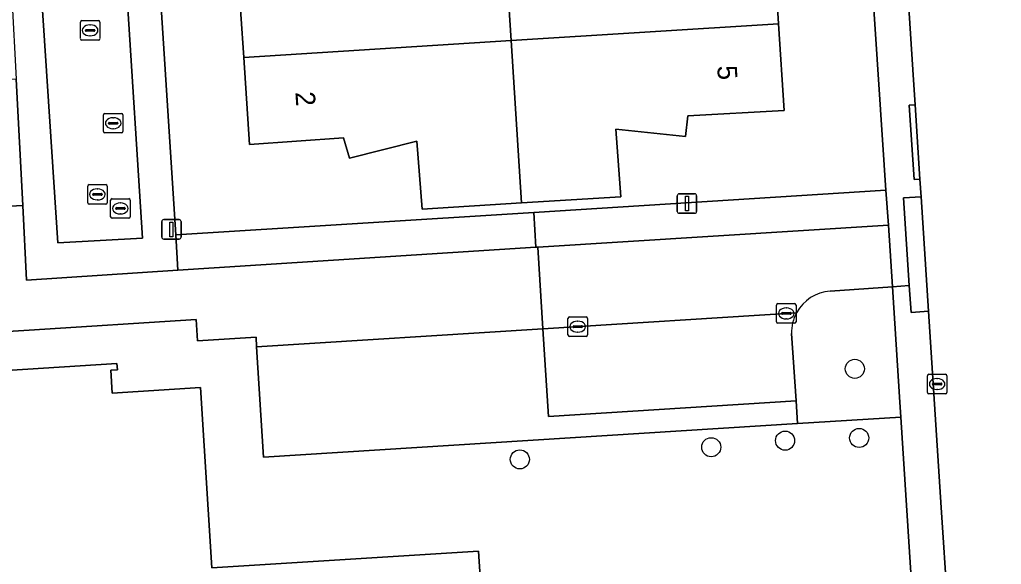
# Model space of a CAD drawing. Extents: x 159680 to 160786, y 387323 to 388340.
# Drawn here: x 160304.2 to 160354.6, y 387632.4 to 387660.3 of the extents above; entities that cross this region are included whole.
import ezdxf

# ---------------------------------------------------------------- set-up
doc = ezdxf.new("R2010")
doc.units = 0
for name, color, linetype in [('IMGEO_Boom', 7, 'Continuous'), ('IMGEO_Brandkraan', 7, 'Continuous'), ('IMGEO_Erf', 7, 'Continuous'), ('IMGEO_Groenvoorziening', 7, 'Continuous'), ('IMGEO_Hek', 7, 'Continuous'), ('IMGEO_Kolk', 7, 'Continuous'), ('IMGEO_Lichtmast', 7, 'Continuous'), ('IMGEO_Loofbos', 7, 'Continuous'), ('IMGEO_Pand', 7, 'Continuous'), ('IMGEO_Pand_nummerreeks', 7, 'Continuous'), ('IMGEO_Parkeervlak_open', 7, 'Continuous'), ('IMGEO_Rijbaan_lokaal_open', 7, 'Continuous'), ('IMGEO_Rioolput', 7, 'Continuous'), ('IMGEO_Voetpad_open', 7, 'Continuous')]:
    doc.layers.add(name, color=color, linetype=linetype)

msp = doc.modelspace()

# ---------------------------------------------------------------- linework, layer by layer
at = {"layer": 'IMGEO_Boom'}
for centre in [(160347.069, 387642.437), (160347.291, 387638.894), (160339.706, 387638.419), (160343.493, 387638.756), (160329.89, 387637.795)]:
    msp.add_circle(centre, 0.489, dxfattribs=at)
at = {"layer": 'IMGEO_Brandkraan'}
for p, q in [((160308.904, 387650.237), (160308.904, 387651.089)), ((160308.979, 387651.163), (160309.831, 387651.163)), ((160309.392, 387650.943), (160309.417, 387650.943)), ((160309.905, 387651.089), (160309.905, 387650.237)), ((160309.163, 387650.657), (160309.163, 387650.669)), ((160309.601, 387650.62), (160309.203, 387650.62)), ((160309.206, 387650.706), (160309.604, 387650.706)), ((160309.647, 387650.669), (160309.647, 387650.657)), ((160309.831, 387650.163), (160308.979, 387650.163)), ((160309.415, 387650.383), (160309.39, 387650.383))]:
    msp.add_line(p, q, dxfattribs=at)
for points in [[(160308.904, 387650.237), (160308.904, 387651.089)], [(160308.979, 387651.163), (160309.831, 387651.163)], [(160309.905, 387651.089), (160309.905, 387650.237)], [(160309.831, 387650.163), (160308.979, 387650.163)]]:
    msp.add_lwpolyline(points, dxfattribs=at)
for centre, radius, start, end in [((160308.981, 387651.087), 0.0765, 91.552, 178.448), ((160308.981, 387651.087), 0.0765, 91.552, 178.448), ((160309.829, 387651.087), 0.0765, 1.552, 88.448), ((160309.829, 387651.087), 0.0765, 1.552, 88.448), ((160309.203, 387650.666), 0.0403, 85.8775, 175.7526), ((160309.2, 387650.656), 0.0366, 178.938, 274.7102), ((160309.604, 387650.663), 0.043, 264.8664, 352.4533), ((160309.608, 387650.668), 0.0386, 1.7309, 96.639), ((160308.981, 387650.239), 0.0765, 181.552, 268.448), ((160308.981, 387650.239), 0.0765, 181.552, 268.448), ((160309.829, 387650.239), 0.0765, 271.552, 358.448), ((160309.829, 387650.239), 0.0765, 271.552, 358.448)]:
    msp.add_arc(centre, radius, start, end, dxfattribs=at)
for centre, major_axis, ratio, start_param, end_param in [((160309.391, 387650.663), (-0.387, 0.002), 0.722429, 4.712389, 7.853982), ((160309.416, 387650.663), (-0.39, 0.002), 0.717154, 1.570796, 4.712389)]:
    msp.add_ellipse(centre, major_axis=major_axis, ratio=ratio, start_param=start_param, end_param=end_param, dxfattribs=at)
at = {"layer": 'IMGEO_Erf'}
msp.add_lwpolyline([(160312.24, 387649.301), (160330.604, 387650.453), (160348.666, 387651.599), (160346.692, 387681.293), (160346.407, 387685.587), (160346.268, 387685.591), (160310.06, 387683.259)], close=True, dxfattribs=at)
for points in [[(160342.874, 387664.579), (160343.16, 387660.128), (160343.446, 387655.676), (160338.511, 387655.403), (160338.388, 387654.346), (160334.812, 387654.725), (160335.062, 387651.264), (160329.97, 387650.948), (160324.878, 387650.632), (160324.615, 387654.117), (160321.157, 387653.236), (160320.855, 387654.288), (160316.031, 387653.946), (160315.733, 387658.405), (160315.434, 387662.866)], [(160353.492, 387576.679), (160349.435, 387639.967), (160344.138, 387639.634), (160316.749, 387637.91), (160316.393, 387643.559), (160316.361, 387644.061), (160313.367, 387643.872), (160313.297, 387644.972), (160304.729, 387644.422), (160292.203, 387643.633), (160293.739, 387619.482), (160292.781, 387618.349), (160291.094, 387616.56), (160290.91, 387616.364), (160287.587, 387612.841), (160286.591, 387611.784), (160287.669, 387608.985), (160300.946, 387574.526)], [(160296.04, 387641.878), (160309.23, 387642.709), (160309.25, 387642.395), (160308.912, 387642.374), (160308.986, 387641.193), (160313.517, 387641.478), (160314.1, 387632.231), (160327.778, 387633.093), (160328.125, 387627.57), (160326.58, 387627.473), (160326.837, 387623.381), (160328.387, 387623.478), (160328.42, 387622.968), (160345.534, 387624.077), (160346.01, 387616.732), (160345.411, 387616.693), (160345.992, 387607.724), (160346.464, 387607.754), (160348.237, 387579.607)]]:
    msp.add_lwpolyline(points, dxfattribs=at)
at = {"layer": 'IMGEO_Groenvoorziening'}
for points in [[(160304.061, 387657.287), (160273.573, 387655.311), (160272.009, 387655.209), (160271.947, 387655.205), (160275.691, 387645.705), (160276.239, 387644.324), (160280.664, 387646.039), (160282.332, 387649.676), (160304.397, 387650.821)], [(160344.065, 387640.795), (160331.354, 387639.998), (160331.073, 387644.49), (160316.393, 387643.559), (160316.749, 387637.91), (160344.138, 387639.634)]]:
    msp.add_lwpolyline(points, close=True, dxfattribs=at)
msp.add_lwpolyline([(160343.823, 387644.242), (160344.065, 387640.795), (160344.138, 387639.634), (160349.435, 387639.967), (160349.386, 387640.736), (160349.003, 387646.651), (160345.802, 387646.415)], dxfattribs=at)
for centre, radius, start, end in [((160345.93, 387644.323), 2.096, 93.5123, 151.7489), ((160345.877, 387644.311), 2.055, 150.7451, 181.9123)]:
    msp.add_arc(centre, radius, start, end, dxfattribs=at)
at = {"layer": 'IMGEO_Hek'}
msp.add_lwpolyline([(160304.729, 387644.422), (160292.203, 387643.633), (160293.739, 387619.482), (160292.781, 387618.349), (160291.094, 387616.56)], dxfattribs=at)
at = {"layer": 'IMGEO_Kolk'}
for p, q in [((160308.535, 387654.605), (160308.535, 387655.457)), ((160308.61, 387655.531), (160309.462, 387655.531)), ((160309.536, 387655.457), (160309.536, 387654.605)), ((160308.794, 387655.025), (160308.794, 387655.037)), ((160309.232, 387654.988), (160308.834, 387654.988)), ((160308.837, 387655.074), (160309.235, 387655.074)), ((160309.023, 387655.311), (160309.048, 387655.311)), ((160309.278, 387655.037), (160309.278, 387655.025)), ((160309.462, 387654.531), (160308.61, 387654.531)), ((160309.046, 387654.751), (160309.021, 387654.751)), ((160343.054, 387644.854), (160343.054, 387645.706)), ((160343.129, 387645.78), (160343.981, 387645.78)), ((160343.542, 387645.56), (160343.567, 387645.56)), ((160344.055, 387645.706), (160344.055, 387644.854)), ((160332.359, 387644.175), (160332.359, 387645.027)), ((160332.434, 387645.101), (160333.286, 387645.101)), ((160332.847, 387644.881), (160332.872, 387644.881)), ((160333.36, 387645.027), (160333.36, 387644.175)), ((160343.313, 387645.274), (160343.313, 387645.286)), ((160343.751, 387645.237), (160343.353, 387645.237)), ((160343.356, 387645.323), (160343.754, 387645.323)), ((160343.565, 387645), (160343.54, 387645)), ((160343.797, 387645.286), (160343.797, 387645.274)), ((160332.618, 387644.595), (160332.618, 387644.607)), ((160333.056, 387644.558), (160332.658, 387644.558)), ((160332.661, 387644.644), (160333.059, 387644.644)), ((160333.102, 387644.607), (160333.102, 387644.595)), ((160343.981, 387644.78), (160343.129, 387644.78)), ((160333.286, 387644.101), (160332.434, 387644.101)), ((160332.87, 387644.321), (160332.845, 387644.321)), ((160350.792, 387641.233), (160350.792, 387642.085)), ((160350.867, 387642.159), (160351.719, 387642.159)), ((160351.28, 387641.939), (160351.305, 387641.939)), ((160351.793, 387642.085), (160351.793, 387641.233)), ((160351.051, 387641.653), (160351.051, 387641.665)), ((160351.489, 387641.616), (160351.091, 387641.616)), ((160351.094, 387641.702), (160351.492, 387641.702)), ((160351.303, 387641.379), (160351.278, 387641.379)), ((160351.535, 387641.665), (160351.535, 387641.653)), ((160351.719, 387641.159), (160350.867, 387641.159))]:
    msp.add_line(p, q, dxfattribs=at)
for points in [[(160308.535, 387654.605), (160308.535, 387655.457)], [(160308.61, 387655.531), (160309.462, 387655.531)], [(160309.536, 387655.457), (160309.536, 387654.605)], [(160309.462, 387654.531), (160308.61, 387654.531)], [(160343.054, 387644.854), (160343.054, 387645.706)], [(160343.129, 387645.78), (160343.981, 387645.78)], [(160344.055, 387645.706), (160344.055, 387644.854)], [(160332.359, 387644.175), (160332.359, 387645.027)], [(160332.434, 387645.101), (160333.286, 387645.101)], [(160333.36, 387645.027), (160333.36, 387644.175)], [(160343.981, 387644.78), (160343.129, 387644.78)], [(160333.286, 387644.101), (160332.434, 387644.101)], [(160350.792, 387641.233), (160350.792, 387642.085)], [(160350.867, 387642.159), (160351.719, 387642.159)], [(160351.793, 387642.085), (160351.793, 387641.233)], [(160351.719, 387641.159), (160350.867, 387641.159)]]:
    msp.add_lwpolyline(points, dxfattribs=at)
for centre, radius, start, end in [((160308.612, 387655.455), 0.0765, 91.552, 178.448), ((160308.612, 387655.455), 0.0765, 91.552, 178.448), ((160309.46, 387655.455), 0.0765, 1.552, 88.448), ((160309.46, 387655.455), 0.0765, 1.552, 88.448), ((160308.834, 387655.034), 0.0403, 85.8775, 175.7526), ((160308.831, 387655.024), 0.0366, 178.938, 274.7102), ((160309.235, 387655.031), 0.043, 264.8664, 352.4533), ((160309.239, 387655.036), 0.0386, 1.7309, 96.639), ((160308.612, 387654.607), 0.0765, 181.552, 268.448), ((160308.612, 387654.607), 0.0765, 181.552, 268.448), ((160309.46, 387654.607), 0.0765, 271.552, 358.448), ((160309.46, 387654.607), 0.0765, 271.552, 358.448), ((160343.131, 387645.704), 0.0765, 91.552, 178.448), ((160343.131, 387645.704), 0.0765, 91.552, 178.448), ((160343.979, 387645.704), 0.0765, 1.552, 88.448), ((160343.979, 387645.704), 0.0765, 1.552, 88.448), ((160332.436, 387645.025), 0.0765, 91.552, 178.448), ((160332.436, 387645.025), 0.0765, 91.552, 178.448), ((160333.284, 387645.025), 0.0765, 1.552, 88.448), ((160333.284, 387645.025), 0.0765, 1.552, 88.448), ((160343.131, 387644.856), 0.0765, 181.552, 268.448), ((160343.131, 387644.856), 0.0765, 181.552, 268.448), ((160343.353, 387645.283), 0.0403, 85.8775, 175.7526), ((160343.35, 387645.273), 0.0366, 178.938, 274.7102), ((160343.754, 387645.28), 0.043, 264.8664, 352.4533), ((160343.758, 387645.285), 0.0386, 1.7309, 96.639), ((160343.979, 387644.856), 0.0765, 271.552, 358.448), ((160343.979, 387644.856), 0.0765, 271.552, 358.448), ((160332.658, 387644.604), 0.0403, 85.8775, 175.7526), ((160332.655, 387644.594), 0.0366, 178.938, 274.7102), ((160333.059, 387644.601), 0.043, 264.8664, 352.4533), ((160333.063, 387644.606), 0.0386, 1.7309, 96.639), ((160332.436, 387644.177), 0.0765, 181.552, 268.448), ((160332.436, 387644.177), 0.0765, 181.552, 268.448), ((160333.284, 387644.177), 0.0765, 271.552, 358.448), ((160333.284, 387644.177), 0.0765, 271.552, 358.448), ((160350.869, 387642.083), 0.0765, 91.552, 178.448), ((160350.869, 387642.083), 0.0765, 91.552, 178.448), ((160351.717, 387642.083), 0.0765, 1.552, 88.448), ((160351.717, 387642.083), 0.0765, 1.552, 88.448), ((160351.091, 387641.662), 0.0403, 85.8775, 175.7526), ((160351.088, 387641.652), 0.0366, 178.938, 274.7102), ((160351.492, 387641.659), 0.043, 264.8664, 352.4533), ((160351.496, 387641.664), 0.0386, 1.7309, 96.639), ((160350.869, 387641.235), 0.0765, 181.552, 268.448), ((160350.869, 387641.235), 0.0765, 181.552, 268.448), ((160351.717, 387641.235), 0.0765, 271.552, 358.448), ((160351.717, 387641.235), 0.0765, 271.552, 358.448)]:
    msp.add_arc(centre, radius, start, end, dxfattribs=at)
for centre, major_axis, ratio, start_param, end_param in [((160309.022, 387655.031), (-0.387, 0.002), 0.722429, 4.712389, 7.853982), ((160309.047, 387655.031), (-0.39, 0.002), 0.717154, 1.570796, 4.712389), ((160343.541, 387645.28), (-0.387, 0.002), 0.722429, 4.712389, 7.853982), ((160343.566, 387645.28), (-0.39, 0.002), 0.717154, 1.570796, 4.712389), ((160332.846, 387644.601), (-0.387, 0.002), 0.722429, 4.712389, 7.853982), ((160332.871, 387644.601), (-0.39, 0.002), 0.717154, 1.570796, 4.712389), ((160351.279, 387641.659), (-0.387, 0.002), 0.722429, 4.712389, 7.853982), ((160351.304, 387641.659), (-0.39, 0.002), 0.717154, 1.570796, 4.712389)]:
    msp.add_ellipse(centre, major_axis=major_axis, ratio=ratio, start_param=start_param, end_param=end_param, dxfattribs=at)
at = {"layer": 'IMGEO_Lichtmast'}
for p, q in [((160338.065, 387651.412), (160338.855, 387651.412)), ((160338.855, 387651.412), (160338.065, 387651.412)), ((160337.965, 387650.512), (160337.965, 387651.312)), ((160337.965, 387651.312), (160337.965, 387650.512)), ((160338.955, 387651.312), (160338.955, 387650.512)), ((160338.955, 387650.512), (160338.955, 387651.312)), ((160338.855, 387650.412), (160338.065, 387650.412)), ((160338.065, 387650.412), (160338.855, 387650.412)), ((160311.527, 387649.189), (160311.527, 387649.989)), ((160311.527, 387649.989), (160311.527, 387649.189)), ((160311.627, 387650.089), (160312.417, 387650.089)), ((160312.417, 387650.089), (160311.627, 387650.089)), ((160312.517, 387649.989), (160312.517, 387649.189)), ((160312.517, 387649.189), (160312.517, 387649.989)), ((160312.417, 387649.089), (160311.627, 387649.089)), ((160311.627, 387649.089), (160312.417, 387649.089))]:
    msp.add_line(p, q, dxfattribs=at)
for points in [[(160338.385, 387651.287), (160338.535, 387651.287), (160338.535, 387650.537), (160338.385, 387650.537), (160338.385, 387651.287)], [(160311.947, 387649.964), (160312.097, 387649.964), (160312.097, 387649.214), (160311.947, 387649.214), (160311.947, 387649.964)]]:
    msp.add_lwpolyline(points, dxfattribs=at)
for centre, start, end in [((160338.065, 387651.312), 90, 180), ((160338.065, 387651.312), 90, 180), ((160338.855, 387651.312), 0, 90), ((160338.855, 387651.312), 360, 90), ((160338.065, 387650.512), 180, 270), ((160338.065, 387650.512), 180, 270), ((160338.855, 387650.512), 270, 0), ((160338.855, 387650.512), 270, 0), ((160311.627, 387649.989), 90, 180), ((160311.627, 387649.989), 90, 180), ((160312.417, 387649.989), 0, 90), ((160312.417, 387649.989), 360, 90), ((160311.627, 387649.189), 180, 270), ((160311.627, 387649.189), 180, 270), ((160312.417, 387649.189), 270, 0), ((160312.417, 387649.189), 270, 0)]:
    msp.add_arc(centre, 0.1, start, end, dxfattribs=at)
at = {"layer": 'IMGEO_Loofbos'}
msp.add_lwpolyline([(160330.812, 387648.672), (160330.71, 387648.671), (160312.356, 387647.489), (160304.596, 387646.978), (160304.397, 387650.821), (160282.332, 387649.676), (160280.664, 387646.039), (160288.722, 387625.575), (160282.668, 387623.23), (160283.188, 387621.865), (160283.367, 387621.395), (160283.689, 387620.607), (160285.46, 387621.362), (160290.91, 387616.364), (160291.094, 387616.56), (160292.781, 387618.349), (160293.739, 387619.482), (160292.203, 387643.633), (160304.729, 387644.422), (160313.297, 387644.972), (160313.367, 387643.872), (160316.361, 387644.061), (160316.393, 387643.559), (160331.073, 387644.49)], close=True, dxfattribs=at)
at = {"layer": 'IMGEO_Pand'}
for points in [[(160329.44, 387659.266), (160343.16, 387660.128), (160342.874, 387664.579), (160337.942, 387664.248), (160337.696, 387665.267), (160334.193, 387664.4), (160333.995, 387667.695), (160328.923, 387667.393)], [(160329.44, 387659.266), (160328.923, 387667.393), (160323.843, 387667.09), (160324.047, 387663.789), (160320.484, 387664.206), (160320.362, 387663.157), (160315.434, 387662.866), (160315.733, 387658.405)], [(160329.97, 387650.948), (160335.062, 387651.264), (160334.812, 387654.725), (160338.388, 387654.346), (160338.511, 387655.403), (160343.446, 387655.676), (160343.16, 387660.128), (160329.44, 387659.266)], [(160315.733, 387658.405), (160316.031, 387653.946), (160320.855, 387654.288), (160321.157, 387653.236), (160324.615, 387654.117), (160324.878, 387650.632), (160329.97, 387650.948), (160329.44, 387659.266)]]:
    msp.add_lwpolyline(points, close=True, dxfattribs=at)
msp.add_lwpolyline([(160348.237, 387579.607), (160346.464, 387607.754), (160345.992, 387607.724), (160345.411, 387616.693), (160346.01, 387616.732), (160345.534, 387624.077), (160328.42, 387622.968), (160328.387, 387623.478), (160326.837, 387623.381), (160326.58, 387627.473), (160328.125, 387627.57), (160327.778, 387633.093), (160314.1, 387632.231), (160313.517, 387641.478), (160308.986, 387641.193), (160308.912, 387642.374), (160309.25, 387642.395), (160309.23, 387642.709), (160296.04, 387641.878)], dxfattribs=at)
at = {"layer": 'IMGEO_Parkeervlak_open'}
msp.add_lwpolyline([(160344.084, 387645.315), (160331.073, 387644.49), (160331.354, 387639.998), (160344.065, 387640.795), (160343.823, 387644.242)], dxfattribs=at)
msp.add_arc((160345.877, 387644.311), 2.055, 150.7451, 181.9123, dxfattribs=at)
at = {"layer": 'IMGEO_Rijbaan_lokaal_open'}
msp.add_lwpolyline([(160307.332, 387699.465), (160303.118, 387699.192), (160305.408, 387663.379), (160305.237, 387663.332), (160305.351, 387661.608), (160306.196, 387648.893), (160310.545, 387649.137)], close=True, dxfattribs=at)
for points in [[(160348.492, 387681.386), (160349.163, 387671.503), (160349.552, 387665.446), (160350.062, 387657.509), (160350.161, 387655.978), (160350.409, 387652.167), (160350.468, 387651.257), (160350.848, 387645.391), (160351.501, 387635.331), (160351.815, 387630.434), (160352.171, 387624.873), (160352.64, 387617.54), (160353.934, 387596.499), (160353.934, 387596.497), (160361.1, 387596.976), (160359.588, 387621.379), (160359.584, 387621.896), (160358.496, 387639.308)], [(160345.802, 387646.415), (160349.003, 387646.651), (160348.8, 387649.799), (160330.812, 387648.672), (160331.073, 387644.49), (160344.084, 387645.315)]]:
    msp.add_lwpolyline(points, dxfattribs=at)
msp.add_arc((160345.93, 387644.323), 2.096, 93.5123, 151.7489, dxfattribs=at)
at = {"layer": 'IMGEO_Rioolput'}
for p, q in [((160307.352, 387659.367), (160307.352, 387660.219)), ((160307.427, 387660.293), (160308.279, 387660.293)), ((160307.84, 387660.073), (160307.865, 387660.073)), ((160308.353, 387660.219), (160308.353, 387659.367)), ((160307.611, 387659.787), (160307.611, 387659.799)), ((160308.049, 387659.75), (160307.651, 387659.75)), ((160307.654, 387659.836), (160308.052, 387659.836)), ((160307.863, 387659.513), (160307.838, 387659.513)), ((160308.095, 387659.799), (160308.095, 387659.787)), ((160308.279, 387659.293), (160307.427, 387659.293)), ((160307.727, 387650.956), (160307.727, 387651.808)), ((160307.802, 387651.882), (160308.654, 387651.882)), ((160308.029, 387651.425), (160308.427, 387651.425)), ((160308.215, 387651.662), (160308.24, 387651.662)), ((160308.728, 387651.808), (160308.728, 387650.956)), ((160307.986, 387651.376), (160307.986, 387651.388)), ((160308.424, 387651.339), (160308.026, 387651.339)), ((160308.238, 387651.102), (160308.213, 387651.102)), ((160308.47, 387651.388), (160308.47, 387651.376)), ((160308.654, 387650.882), (160307.802, 387650.882))]:
    msp.add_line(p, q, dxfattribs=at)
for points in [[(160307.352, 387659.367), (160307.352, 387660.219)], [(160307.427, 387660.293), (160308.279, 387660.293)], [(160308.353, 387660.219), (160308.353, 387659.367)], [(160308.279, 387659.293), (160307.427, 387659.293)], [(160307.727, 387650.956), (160307.727, 387651.808)], [(160307.802, 387651.882), (160308.654, 387651.882)], [(160308.728, 387651.808), (160308.728, 387650.956)], [(160308.654, 387650.882), (160307.802, 387650.882)]]:
    msp.add_lwpolyline(points, dxfattribs=at)
for centre, radius, start, end in [((160307.429, 387660.217), 0.0765, 91.552, 178.448), ((160307.429, 387660.217), 0.0765, 91.552, 178.448), ((160308.277, 387660.217), 0.0765, 1.552, 88.448), ((160308.277, 387660.217), 0.0765, 1.552, 88.448), ((160307.651, 387659.796), 0.0403, 85.8775, 175.7526), ((160307.648, 387659.786), 0.0366, 178.938, 274.7102), ((160308.052, 387659.793), 0.043, 264.8664, 352.4533), ((160308.056, 387659.798), 0.0386, 1.7309, 96.639), ((160307.429, 387659.369), 0.0765, 181.552, 268.448), ((160307.429, 387659.369), 0.0765, 181.552, 268.448), ((160308.277, 387659.369), 0.0765, 271.552, 358.448), ((160308.277, 387659.369), 0.0765, 271.552, 358.448), ((160307.804, 387651.806), 0.0765, 91.552, 178.448), ((160307.804, 387651.806), 0.0765, 91.552, 178.448), ((160308.026, 387651.385), 0.0403, 85.8775, 175.7526), ((160308.431, 387651.387), 0.0386, 1.7309, 96.639), ((160308.652, 387651.806), 0.0765, 1.552, 88.448), ((160308.652, 387651.806), 0.0765, 1.552, 88.448), ((160307.804, 387650.958), 0.0765, 181.552, 268.448), ((160307.804, 387650.958), 0.0765, 181.552, 268.448), ((160308.023, 387651.375), 0.0366, 178.938, 274.7102), ((160308.427, 387651.382), 0.043, 264.8664, 352.4533), ((160308.652, 387650.958), 0.0765, 271.552, 358.448), ((160308.652, 387650.958), 0.0765, 271.552, 358.448)]:
    msp.add_arc(centre, radius, start, end, dxfattribs=at)
for centre, major_axis, ratio, start_param, end_param in [((160307.839, 387659.793), (-0.387, 0.002), 0.722429, 4.712389, 7.853982), ((160307.864, 387659.793), (-0.39, 0.002), 0.717154, 1.570796, 4.712389), ((160308.214, 387651.382), (-0.387, 0.002), 0.722429, 4.712389, 7.853982), ((160308.239, 387651.382), (-0.39, 0.002), 0.717154, 1.570796, 4.712389)]:
    msp.add_ellipse(centre, major_axis=major_axis, ratio=ratio, start_param=start_param, end_param=end_param, dxfattribs=at)
at = {"layer": 'IMGEO_Voetpad_open'}
for points in [[(160309.83, 387686.843), (160309.013, 387699.573), (160307.332, 387699.465), (160310.545, 387649.137), (160306.196, 387648.893), (160305.351, 387661.608), (160303.842, 387661.509), (160304.061, 387657.287), (160304.397, 387650.821), (160304.596, 387646.978), (160312.356, 387647.489), (160312.24, 387649.301), (160310.06, 387683.259), (160309.965, 387684.731)], [(160350.161, 387655.978), (160349.865, 387655.959), (160350.113, 387652.148), (160350.409, 387652.167)], [(160348.8, 387649.799), (160348.666, 387651.599), (160330.604, 387650.453), (160330.71, 387648.671), (160330.812, 387648.672)], [(160350.468, 387651.257), (160349.572, 387651.199), (160349.863, 387646.713), (160349.953, 387645.333), (160350.848, 387645.391)], [(160312.356, 387647.489), (160330.71, 387648.671), (160330.604, 387650.453), (160312.24, 387649.301)]]:
    msp.add_lwpolyline(points, close=True, dxfattribs=at)
for points in [[(160346.692, 387681.293), (160348.666, 387651.599), (160348.8, 387649.799), (160349.003, 387646.651), (160349.863, 387646.713), (160349.572, 387651.199), (160350.468, 387651.257), (160350.409, 387652.167), (160350.113, 387652.148), (160349.865, 387655.959), (160350.161, 387655.978), (160350.062, 387657.509), (160349.552, 387665.446)], [(160355.336, 387573.624), (160354.1, 387593.802), (160353.934, 387596.497), (160353.934, 387596.499), (160352.64, 387617.54), (160352.171, 387624.873), (160351.303, 387624.816), (160350.936, 387630.376), (160351.815, 387630.434), (160351.501, 387635.331), (160350.848, 387645.391), (160349.953, 387645.333), (160349.863, 387646.713), (160349.003, 387646.651), (160349.386, 387640.736), (160349.435, 387639.967), (160353.492, 387576.679), (160356.337, 387534.778)]]:
    msp.add_lwpolyline(points, dxfattribs=at)

# ---------------------------------------------------------------- texts
at = {"layer": 'IMGEO_Pand_nummerreeks'}
for s, rotation, p in [('5', 273.6761, (160340.012, 387657.966)), ('2', 273.829, (160318.377, 387656.622))]:
    msp.add_text(s, height=1, rotation=rotation, dxfattribs=at).set_placement(p)

doc.saveas('drawing.dxf')
